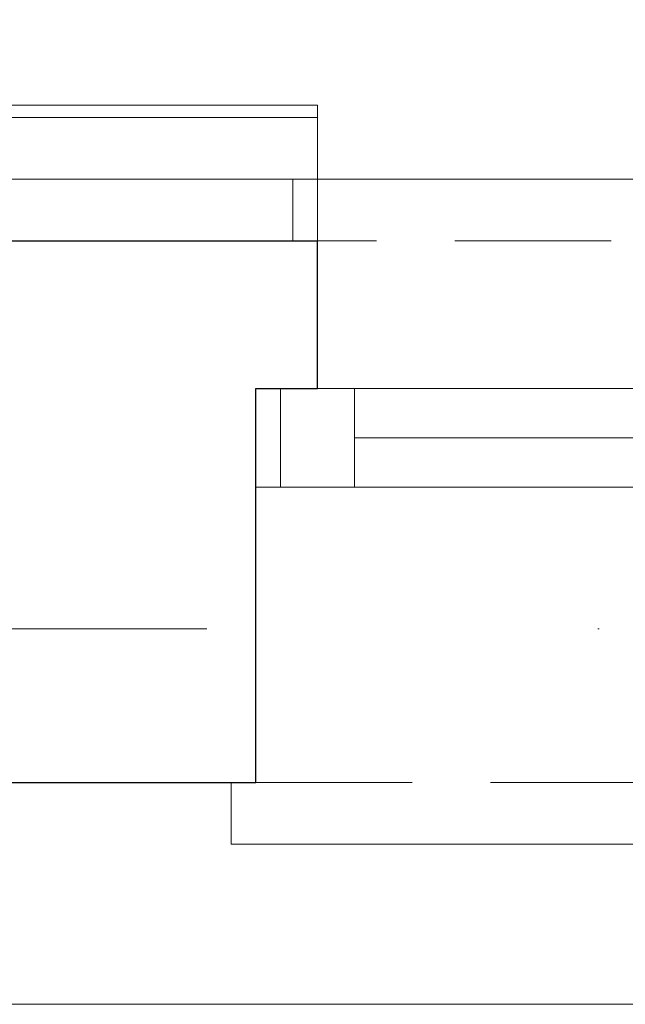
# Model space of a CAD drawing. Header units: millimetres. Extents: x 23192 to 177760, y -399809 to -79279.
# Tile 302 of 656: x 59922 to 59972, y -194371 to -194291. Entities that reach past the tile are written whole.
import ezdxf

# ---------------------------------------------------------------- set-up
doc = ezdxf.new("R2010")
doc.units = ezdxf.units.MM
doc.linetypes.add('DASHDOT', pattern=[25.4, 12.7, -6.35, 0, -6.35])
doc.linetypes.add('HIDDEN', pattern=[9.525, 6.35, -3.175])
doc.layers.get('0').update_dxf_attribs({"lineweight": 0})
for name, color, linetype, lineweight in [('!! 0_ Istn-okna', 6, 'Continuous', 13), ('!! 0_ Istn-sciany', 3, 'Continuous', 30), ('!! 0_ Istn-widok', 1, 'Continuous', 15), ('!! 0_Istn-cienka', 4, 'Continuous', 9), ('!! 0_Osie', 1, 'DASHDOT', 13), ('!! 1_ tynk zewn  - nowy', 21, 'Continuous', 20), ('!! 2 ZABUDOWA GK-MDF', 54, 'Continuous', 13), ('!! 2_ remont Ocieplenie', 4, 'ZIGZAG', 5), ('!! wymiary osi', 250, 'Continuous', 9), ('0-osie-liniA', 14, 'DASHDOT', 5)]:
    doc.layers.add(name, color=color, linetype=linetype, lineweight=lineweight)
doc.styles.add('TXT', font='simplex.shx')
doc.linetypes.add('ZIGZAG', pattern='A,0.00254,-5.08,[131,ltypeshp.shx,S=5.08,R=0,X=-5.08,Y=0],-10.16,[131,ltypeshp.shx,S=5.08,R=180,X=5.08,Y=0],-5.08', length=20.32254)
doc.dimstyles.new('DIM50', dxfattribs={"dimscale": 5, "dimtxt": 2.5, "dimasz": 1.5, "dimexe": 0, "dimexo": 0, "dimgap": 0.5, "dimtad": 1, "dimdec": 4, "dimrnd": 0.5, "dimdsep": 46, "dimtxsty": 'TXT', "dimblk1": 'TICK1', "dimblk2": 'TICK1', "dimsah": 1, "dimcen": 0, "dimse1": 1, "dimse2": 1, "dimclrd": 1, "dimclre": 7, "dimclrt": 9, "dimadec": 0, "dimazin": 0, "dimtfac": 1, "dimtdec": 4, "dimtmove": 2, "dimatfit": 3, "dimldrblk": 'TICK1', "dimfxl": 1, "dimtolj": 1, "dimarcsym": 0})

# ---------------------------------------------------------------- blocks, each defined once
blk = doc.blocks.new('BLOK OSI')
at = {"layer": '0-osie-liniA', "ltscale": 5}
blk.add_lwpolyline([(48639.33021, -194402.0883), (55424.2848, -194402.0883)], dxfattribs=at)
blk = doc.blocks.new('TICK1')
at = {"color": 0}
for p, q in [((0, -1.4), (0, 1.4)), ((0, 0), (-1, 0))]:
    blk.add_line(p, q, dxfattribs=at)
at = {"color": 2}
blk.add_line((-1, -1), (1, 1), dxfattribs=at)
blk = doc.blocks.new('*D2661')
at = {"layer": '!! wymiary osi', "color": 1, "lineweight": -2, "transparency": 16777216}
blk.add_line((59854.067, -193766.76), (60064.067, -193766.76), dxfattribs=at)
at = {"layer": 'DEFPOINTS', "color": 0, "transparency": 16777216}
for p in [(60071.567, -193766.76), (59846.567, -194353.128), (60071.567, -194353.128)]:
    blk.add_point(p, dxfattribs=at)
at = {"layer": '!! wymiary osi', "color": 1, "lineweight": -2, "transparency": 16777216, "xscale": 7.5, "yscale": 7.5, "zscale": 7.5, "rotation": 180}
blk.add_blockref('TICK1', (59846.567, -193766.76), dxfattribs=at)
at = {"layer": '!! wymiary osi', "color": 1, "lineweight": -2, "transparency": 16777216, "xscale": 7.5, "yscale": 7.5, "zscale": 7.5}
blk.add_blockref('TICK1', (60071.567, -193766.76), dxfattribs=at)
at = {"layer": '!! wymiary osi', "color": 9, "transparency": 16777216, "insert": (59959.067, -193758.01), "char_height": 12.5, "attachment_point": 5, "style": 'TXT'}
blk.add_mtext('\\A1;225', dxfattribs=at)

msp = doc.modelspace()

# ---------------------------------------------------------------- linework, layer by layer
at = {"layer": '!! 0_ Istn-okna'}
for points in [[(59941.56735, -194321.12813), (60032.56735, -194321.12813)], [(59949.56735, -194325.12813), (60024.56735, -194325.12813)], [(59941.56735, -194329.12813), (60032.56735, -194329.12813)]]:
    msp.add_lwpolyline(points, dxfattribs=at)
msp.add_lwpolyline([(59943.56735, -194321.12813), (59949.56735, -194321.12813), (59949.56735, -194329.12813), (59943.56735, -194329.12813)], close=True, dxfattribs=at)
at = {"layer": '!! 0_ Istn-sciany'}
for points in [[(59872.56735, -194309.12813), (59946.56735, -194309.12813)], [(59946.56735, -194321.12813), (59946.56735, -194309.12813)], [(59941.56735, -194321.12813), (59946.56735, -194321.12813)], [(59941.56735, -194353.12813), (59941.56735, -194321.12813)], [(59891.56735, -194353.12813), (59941.56735, -194353.12813)]]:
    msp.add_lwpolyline(points, dxfattribs=at)
at = {"layer": '!! 0_ Istn-widok'}
for points in [[(60029.56735, -194304.12813), (59944.56735, -194304.12813)], [(59944.56735, -194309.12813), (59944.56735, -194304.12813)], [(59939.56735, -194353.12813), (59939.56735, -194358.12813)], [(59939.56735, -194358.12813), (60034.56735, -194358.12813)]]:
    msp.add_lwpolyline(points, dxfattribs=at)
at = {"layer": '!! 0_Istn-cienka', "linetype": 'HIDDEN', "ltscale": 2}
for points in [[(60027.56735, -194309.12813), (59946.56735, -194309.12813)], [(59941.56735, -194353.12813), (60032.56735, -194353.12813)]]:
    msp.add_lwpolyline(points, dxfattribs=at)
at = {"layer": '!! 1_ tynk zewn  - nowy'}
for points in [[(59727.56735, -194298.12813), (59946.56735, -194298.12813)], [(59946.56735, -194309.12813), (59946.56735, -194298.12813)], [(59727.56735, -194299.12813), (59946.56735, -194299.12813)]]:
    msp.add_lwpolyline(points, dxfattribs=at)
at = {"layer": '!! 2 ZABUDOWA GK-MDF'}
msp.add_lwpolyline([(59846.56735, -194371.12813), (60071.56735, -194371.12813)], dxfattribs=at)
at = {"layer": '!! 2_ remont Ocieplenie', "linetype": 'ZIGZAG', "ltscale": 0.75}
msp.add_lwpolyline([(59727.56735, -194304.12813), (59946.56735, -194304.12813)], dxfattribs=at)

# ---------------------------------------------------------------- block references
at = {"layer": '!! 0_Osie'}
msp.add_blockref('BLOK OSI', (8819.85593, 61.46017), dxfattribs=at)

# ---------------------------------------------------------------- dimensions: what is measured, and where the dimension line sits
at = {"layer": '!! wymiary osi'}
dim = msp.add_linear_dim(base=(60071.56735, -193766.7596), p1=(59846.56735, -194353.12813), p2=(60071.56735, -194353.12813), dimstyle='DIM50', dxfattribs=at)
dim.commit()
dim.dimension.update_dxf_attribs({"geometry": '*D2661', "text_midpoint": (59959.06735, -193758.0096)})

doc.saveas('drawing.dxf')
